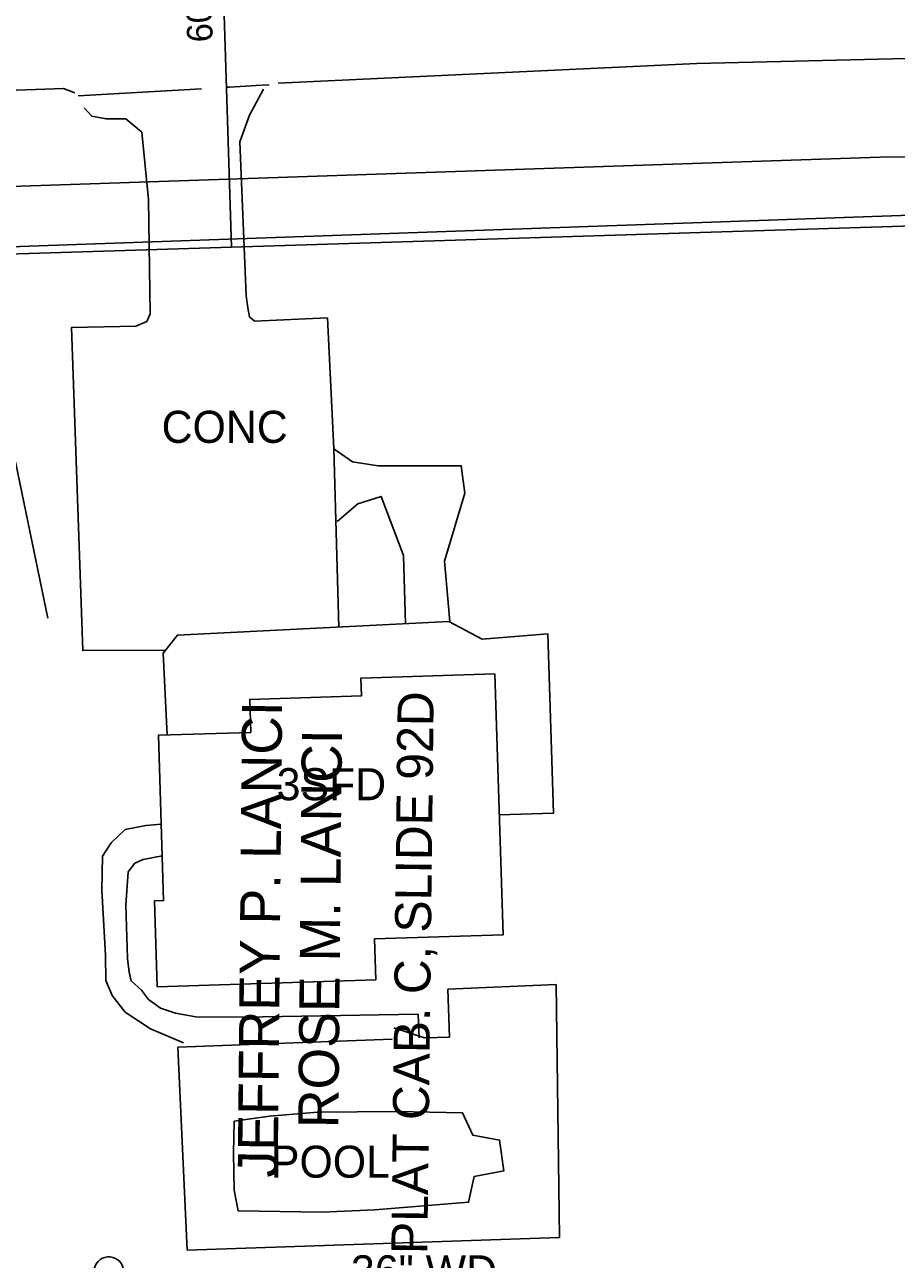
# Model space of a CAD drawing. Extents: x 3040896 to 3051146, y 687568 to 732976.
# Drawn here: x 3050117.3 to 3050226.2, y 692957 to 693111.1 of the extents above; entities that cross this region are included whole.
import ezdxf

# ---------------------------------------------------------------- set-up
doc = ezdxf.new("R2010")
doc.units = 0
for name, color, linetype in [('Exist Building', 7, 'Continuous'), ('Exist Building Text', 7, 'Continuous'), ('Exist Hydro Pool or Reservoir', 7, 'Continuous'), ('Exist Hydro Pool or Reservoir Text', 7, 'Continuous'), ('Exist Other Culture Area Outline', 7, 'Continuous'), ('Exist Other Culture Fence Line Text', 7, 'Continuous'), ('Exist Other Culture Gate', 7, 'Continuous'), ('Exist Property Deed Book Text', 7, 'Continuous'), ('Exist Property Owner Text', 7, 'Continuous'), ('Exist Right of Way Line', 7, 'Continuous'), ('Exist Right of Way Width CELL', 7, 'Continuous'), ('Exist Roads Change in Surface', 7, 'Continuous'), ('Exist Roads EOP', 7, 'Continuous'), ('Exist Roads EOP Other', 7, 'Continuous'), ('Exist Roads EOP Other Text', 7, 'Continuous'), ('Exist Utilities Power UG Cable SUE', 7, 'Continuous'), ('Exist Utilities Telephone UG Cable', 7, 'Continuous'), ('Exist Utilities TV UG Cable', 7, 'Continuous'), ('Exist Vegetation Tree CELL', 7, 'Continuous')]:
    doc.layers.add(name, color=color, linetype=linetype)

msp = doc.modelspace()

# ---------------------------------------------------------------- linework, layer by layer
at = {"layer": 'Exist Building'}
for p, q in [((3050183.73, 692991.28), (3050170.21, 692990.7)), ((3050170.21, 692990.7), (3050170.42, 692984.72)), ((3050184.13, 692959.68), (3050183.73, 692991.28)), ((3050163.24, 692984.47), (3050136.48, 692983.44)), ((3050170.42, 692984.72), (3050167.3, 692984.63)), ((3050136.48, 692983.44), (3050137.65, 692958.11)), ((3050137.65, 692958.11), (3050184.13, 692959.68))]:
    msp.add_line(p, q, dxfattribs=at)
msp.add_lwpolyline([(3050176.07, 693030.04), (3050177.11, 692997.47), (3050161.05, 692996.96), (3050161.21, 692991.86), (3050133.9, 692990.98), (3050133.56, 693001.71), (3050134.7, 693001.75), (3050134.04, 693022.38), (3050145.58, 693022.75), (3050145.45, 693026.86), (3050159.4, 693027.3), (3050159.32, 693029.5)], close=True, dxfattribs=at)
at = {"layer": 'Exist Hydro Pool or Reservoir'}
msp.add_lwpolyline([(3050172.04, 692975.25), (3050163.83, 692975.42), (3050153.93, 692975.34), (3050147.91, 692974.84), (3050143.51, 692974.2), (3050143.42, 692970.23), (3050143.52, 692965.61), (3050144.01, 692963.01), (3050154.46, 692962.86), (3050161.07, 692963.16), (3050172.79, 692964.1), (3050173.5, 692967.32), (3050177.21, 692968.03), (3050176.66, 692971.85), (3050173.31, 692972.46), (3050172.04, 692975.25)], dxfattribs=at)
at = {"layer": 'Exist Other Culture Area Outline'}
for points in [[(3050170.46, 693036.58), (3050169.79, 693044.11), (3050172.33, 693052.62), (3050171.88, 693056.04), (3050161.5, 693056.01), (3050158.29, 693056.5), (3050155.97, 693058.14)], [(3050156.36, 693049.09), (3050158.97, 693051.26), (3050161.86, 693052.21), (3050164.65, 693044.82), (3050164.91, 693036.31)], [(3050176.63, 693012.46), (3050183.4, 693012.65), (3050182.69, 693035.06), (3050174.48, 693034.39), (3050170.34, 693036.58), (3050136.41, 693034.89), (3050134.66, 693032.63), (3050135.15, 693022.41)], [(3050134.39, 693011.28), (3050132.46, 693011.12), (3050129.91, 693010.64), (3050128.15, 693008.95), (3050127.07, 693007.29), (3050126.96, 693003.04), (3050127.42, 692994.95), (3050127.49, 692991.79), (3050128.26, 692989.91), (3050129.88, 692987.84), (3050133.04, 692985.73), (3050137.16, 692984)], [(3050144.65, 692987.19), (3050138.72, 692987.26), (3050136.18, 692987.71), (3050134.32, 692988.31), (3050132.81, 692989.39), (3050131.93, 692990.55), (3050130.64, 692991.73), (3050130.41, 692992.83), (3050130.18, 692994.52), (3050129.97, 693001.16), (3050130.28, 693005.34), (3050131.12, 693006.42), (3050132.15, 693006.89), (3050134.52, 693007.34)], [(3050144.65, 692987.19), (3050166.49, 692987.57), (3050166.63, 692984.62)]]:
    msp.add_lwpolyline(points, dxfattribs=at)
at = {"layer": 'Exist Other Culture Gate'}
msp.add_lwpolyline([(3050167.3, 692984.63), (3050163.45, 692985.87)], dxfattribs=at)
at = {"layer": 'Exist Right of Way Line'}
msp.add_line((3050364.53, 693090.24), (3050103.08, 693082.06), dxfattribs=at)
at = {"layer": 'Exist Right of Way Width CELL'}
msp.add_line((3050143.17, 693083.31), (3050142.26, 693112.31), dxfattribs=at)
at = {"layer": 'Exist Roads Change in Surface'}
for points in [[(3050139.42, 693103.09), (3050124.04, 693102.22)], [(3050146.92, 693103.52), (3050142.91, 693103.29)], [(3050147.87, 693103.57), (3050147.01, 693103.52)]]:
    msp.add_lwpolyline(points, dxfattribs=at)
at = {"layer": 'Exist Roads EOP'}
for points in [[(3050406.66, 692905.52), (3050404.26, 692958.95), (3050402.41, 693013.19), (3050400.22, 693085.82), (3050399.6, 693089.94), (3050396.71, 693095.01), (3050391.37, 693100.64), (3050387.29, 693104.11), (3050381.19, 693107.66), (3050374.53, 693109.24), (3050359.53, 693109.87), (3050304.13, 693109.18), (3050263.7, 693107.84), (3050229.23, 693106.91), (3050201.3, 693106.26), (3050149, 693103.79)], [(3050123.59, 693102.57), (3050122.19, 693103.13), (3050104.56, 693102.49), (3050084.56, 693100.71), (3050071.08, 693098.98), (3050061.98, 693097.4), (3050050.7, 693094.69), (3050037.95, 693090.58), (3050030.25, 693087.5), (3050021.73, 693083.36), (3050012.49, 693077.82)], [(3050142.91, 693103.29), (3050142.6, 693103.27)]]:
    msp.add_lwpolyline(points, dxfattribs=at)
at = {"layer": 'Exist Roads EOP Other'}
for points in [[(3050147.18, 693103.05), (3050145.42, 693099.81), (3050144.23, 693096.45), (3050144.99, 693077.23), (3050145.2, 693075.75), (3050145.41, 693074.6), (3050146.04, 693074.07), (3050155.15, 693074.49), (3050155.97, 693058.14), (3050156.57, 693035.89)], [(3050124.76, 693100.7), (3050125.72, 693099.66), (3050127.5, 693099.32), (3050129.97, 693099.34), (3050131.96, 693097.66), (3050132.8, 693089.28), (3050133.03, 693074.99), (3050132.58, 693074.02), (3050131.21, 693073.46), (3050123.19, 693073.3), (3050124.6, 693032.95), (3050134.96, 693033.02)]]:
    msp.add_lwpolyline(points, dxfattribs=at)
at = {"layer": 'Exist Utilities Power UG Cable SUE'}
msp.add_lwpolyline([(3050106.11, 693077.35), (3050116.22, 693056.32), (3050120.25, 693036.99)], dxfattribs=at)
at = {"layer": 'Exist Utilities Telephone UG Cable'}
msp.add_lwpolyline([(3049852.46, 693000.7), (3049881.31, 693001.02), (3049904.78, 693005.46), (3049932.68, 693015.29), (3049985.31, 693050.8), (3050026.3, 693074.74), (3050101.27, 693081.42), (3050103.65, 693082.93), (3050366.48, 693092.2)], dxfattribs=at)
at = {"layer": 'Exist Utilities TV UG Cable'}
msp.add_lwpolyline([(3050101.59, 693082.77), (3050102.02, 693090.44), (3050224.2, 693094.57), (3050343.1, 693095.2), (3050361.49, 693084.42), (3050372.58, 693068.57)], dxfattribs=at)
at = {"layer": 'Exist Vegetation Tree CELL'}
msp.add_arc((3050127.85, 692955.42), 1.86, 330.1651, 219.7134, dxfattribs=at)

# ---------------------------------------------------------------- texts
at = {"layer": 'Exist Building Text'}
msp.add_text('3SFD', height=4, rotation=0, dxfattribs=at).set_placement((3050148.82, 693014.28))
at = {"layer": 'Exist Hydro Pool or Reservoir Text'}
msp.add_text('POOL', height=4, dxfattribs=at).set_placement((3050148.1, 692967.16))
at = {"layer": 'Exist Other Culture Fence Line Text'}
msp.add_text('36" WD', height=4, dxfattribs=at).set_placement((3050158.1, 692953.47))
at = {"layer": 'Exist Property Deed Book Text'}
msp.add_text('PLAT CAB. C, SLIDE 92D', height=4.5004, rotation=89.342, dxfattribs=at).set_placement((3050167.64, 692957.61))
at = {"layer": 'Exist Property Owner Text'}
for s, p in [('JEFFREY P. LANCI', (3050148.95, 692967.17)), ('ROSE M. LANCI', (3050156.51, 692973.32))]:
    msp.add_text(s, height=5.0005, rotation=89.4638, dxfattribs=at).set_placement(p)
at = {"layer": 'Exist Right of Way Width CELL'}
msp.add_text("60'", height=3.2, rotation=91.7925, dxfattribs=at).set_placement((3050140.84, 693108.94))
at = {"layer": 'Exist Roads EOP Other Text'}
msp.add_text('CONC', height=4, dxfattribs=at).set_placement((3050134.45, 693058.89))

doc.saveas('drawing.dxf')
